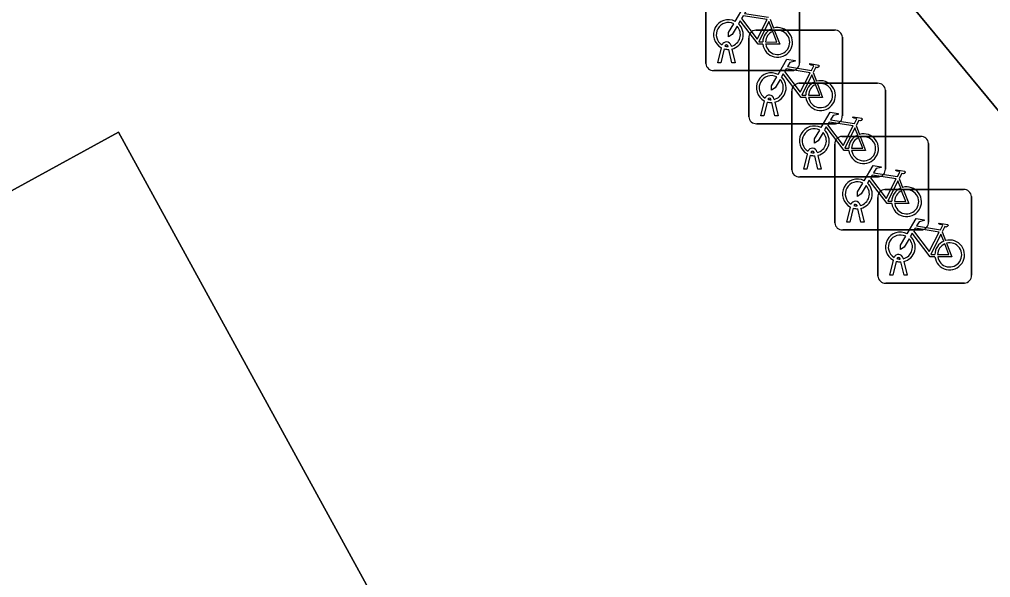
# Model space of a CAD drawing. Extents: x 161087 to 161926, y 382572 to 383873.
# Drawn here: x 161512.92 to 161523.3, y 383478.26 to 383484.22 of the extents above; entities that cross this region are included whole.
import ezdxf

# ---------------------------------------------------------------- set-up
doc = ezdxf.new("R2010")
doc.units = 0
for name, color, linetype in [('IMGEO_Fietsenrek', 7, 'Continuous'), ('IMGEO_Pand', 7, 'Continuous'), ('IMGEO_Voetpad_open', 7, 'Continuous')]:
    doc.layers.add(name, color=color, linetype=linetype)

msp = doc.modelspace()

# ---------------------------------------------------------------- linework, layer by layer
at = {"layer": 'IMGEO_Fietsenrek'}
for p, q in [((161520.255, 383483.753), (161520.255, 383484.594)), ((161520.255, 383484.594), (161520.255, 383483.753)), ((161521.255, 383484.603), (161521.255, 383483.762)), ((161521.255, 383483.762), (161521.255, 383484.603)), ((161520.942, 383484.227), (161520.978, 383484.132)), ((161520.714, 383483.185), (161520.714, 383484.026)), ((161520.714, 383484.026), (161520.714, 383483.185)), ((161520.789, 383484.11), (161521.63, 383484.11)), ((161521.63, 383484.11), (161520.789, 383484.11)), ((161521.714, 383484.035), (161521.714, 383483.194)), ((161521.714, 383483.194), (161521.714, 383484.035)), ((161520.382, 383483.762), (161520.421, 383483.922)), ((161520.493, 383483.934), (161520.492, 383483.938)), ((161520.524, 383483.945), (161520.525, 383483.938)), ((161520.451, 383483.91), (161520.416, 383483.762)), ((161520.534, 383483.762), (161520.5, 383483.904)), ((161520.532, 383483.908), (161520.567, 383483.762)), ((161520.416, 383483.762), (161520.382, 383483.762)), ((161520.567, 383483.762), (161520.534, 383483.762)), ((161521.18, 383483.678), (161520.339, 383483.678)), ((161520.339, 383483.678), (161521.18, 383483.678)), ((161521.401, 383483.659), (161521.437, 383483.564)), ((161521.249, 383483.542), (161522.09, 383483.542)), ((161522.09, 383483.542), (161521.249, 383483.542)), ((161521.174, 383482.617), (161521.174, 383483.458)), ((161521.174, 383483.458), (161521.174, 383482.617)), ((161522.174, 383483.467), (161522.174, 383482.626)), ((161522.174, 383482.626), (161522.174, 383483.467)), ((161520.841, 383483.194), (161520.88, 383483.354)), ((161520.91, 383483.342), (161520.875, 383483.194)), ((161520.952, 383483.366), (161520.951, 383483.37)), ((161520.993, 383483.194), (161520.959, 383483.336)), ((161520.983, 383483.377), (161520.984, 383483.37)), ((161520.991, 383483.34), (161521.026, 383483.194)), ((161520.875, 383483.194), (161520.841, 383483.194)), ((161521.026, 383483.194), (161520.993, 383483.194)), ((161521.639, 383483.11), (161520.798, 383483.11)), ((161520.798, 383483.11), (161521.639, 383483.11)), ((161521.861, 383483.091), (161521.897, 383482.996)), ((161521.634, 383482.05), (161521.634, 383482.891)), ((161521.634, 383482.891), (161521.634, 383482.05)), ((161521.709, 383482.975), (161522.55, 383482.975)), ((161522.55, 383482.975), (161521.709, 383482.975)), ((161522.634, 383482.9), (161522.634, 383482.059)), ((161522.634, 383482.059), (161522.634, 383482.9)), ((161521.301, 383482.626), (161521.34, 383482.786)), ((161521.37, 383482.774), (161521.335, 383482.626)), ((161521.412, 383482.798), (161521.411, 383482.802)), ((161521.443, 383482.809), (161521.444, 383482.802)), ((161521.451, 383482.772), (161521.486, 383482.626)), ((161521.453, 383482.626), (161521.419, 383482.768)), ((161521.335, 383482.626), (161521.301, 383482.626)), ((161521.486, 383482.626), (161521.453, 383482.626)), ((161522.099, 383482.542), (161521.258, 383482.542)), ((161521.258, 383482.542), (161522.099, 383482.542)), ((161522.321, 383482.524), (161522.357, 383482.429)), ((161522.169, 383482.407), (161523.01, 383482.407)), ((161523.01, 383482.407), (161522.169, 383482.407)), ((161522.094, 383481.482), (161522.094, 383482.323)), ((161522.094, 383482.323), (161522.094, 383481.482)), ((161523.094, 383482.332), (161523.094, 383481.491)), ((161523.094, 383481.491), (161523.094, 383482.332)), ((161521.761, 383482.059), (161521.8, 383482.219)), ((161521.83, 383482.207), (161521.795, 383482.059)), ((161521.872, 383482.231), (161521.871, 383482.235)), ((161521.913, 383482.059), (161521.879, 383482.201)), ((161521.903, 383482.242), (161521.904, 383482.235)), ((161521.911, 383482.205), (161521.946, 383482.059)), ((161521.795, 383482.059), (161521.761, 383482.059)), ((161521.946, 383482.059), (161521.913, 383482.059)), ((161522.559, 383481.975), (161521.718, 383481.975)), ((161521.718, 383481.975), (161522.559, 383481.975)), ((161522.781, 383481.956), (161522.817, 383481.861)), ((161522.221, 383481.491), (161522.26, 383481.651)), ((161522.29, 383481.639), (161522.255, 383481.491)), ((161522.332, 383481.663), (161522.331, 383481.667)), ((161522.373, 383481.491), (161522.339, 383481.633)), ((161522.363, 383481.674), (161522.364, 383481.667)), ((161522.371, 383481.637), (161522.406, 383481.491)), ((161522.255, 383481.491), (161522.221, 383481.491)), ((161522.406, 383481.491), (161522.373, 383481.491)), ((161523.019, 383481.407), (161522.178, 383481.407)), ((161522.178, 383481.407), (161523.019, 383481.407))]:
    msp.add_line(p, q, dxfattribs=at)
for points in [[(161520.568, 383484.204), (161520.663, 383484.368), (161520.749, 383484.354), (161520.751, 383484.345), (161520.695, 383484.334), (161520.668, 383484.289), (161520.924, 383484.248)], [(161520.911, 383484.223), (161520.654, 383484.264), (161520.637, 383484.235), (161520.804, 383484.015), (161520.911, 383484.223)], [(161520.589, 383484.152), (161520.537, 383484.062), (161520.497, 383484.037), (161520.498, 383484.084), (161520.553, 383484.178)], [(161520.864, 383483.96), (161520.814, 383483.96), (161520.623, 383484.211), (161520.604, 383484.179)], [(161520.959, 383484.125), (161520.929, 383484.202), (161520.82, 383483.984), (161520.863, 383483.984)], [(161520.893, 383483.984), (161521.013, 383483.983), (161520.969, 383484.097)], [(161520.989, 383484.104), (161521.044, 383483.959), (161520.894, 383483.959)], [(161521.027, 383483.636), (161521.122, 383483.8), (161521.208, 383483.786), (161521.21, 383483.777), (161521.154, 383483.766), (161521.127, 383483.721), (161521.383, 383483.68)], [(161521.383, 383483.68), (161521.408, 383483.729), (161521.402, 383483.733), (161521.379, 383483.737), (161521.367, 383483.744), (161521.366, 383483.747), (161521.368, 383483.752), (161521.463, 383483.737), (161521.465, 383483.727), (161521.455, 383483.714), (161521.443, 383483.708), (161521.429, 383483.714), (161521.401, 383483.659)], [(161521.048, 383483.584), (161520.996, 383483.494), (161520.956, 383483.469), (161520.957, 383483.516), (161521.012, 383483.61)], [(161521.323, 383483.392), (161521.273, 383483.392), (161521.082, 383483.643), (161521.063, 383483.611)], [(161521.37, 383483.655), (161521.113, 383483.696), (161521.096, 383483.667), (161521.263, 383483.447), (161521.37, 383483.655)], [(161521.418, 383483.557), (161521.388, 383483.634), (161521.279, 383483.416), (161521.322, 383483.416)], [(161521.352, 383483.416), (161521.472, 383483.415), (161521.428, 383483.529)], [(161521.448, 383483.536), (161521.503, 383483.391), (161521.353, 383483.391)], [(161521.487, 383483.068), (161521.582, 383483.232), (161521.668, 383483.218), (161521.67, 383483.209), (161521.614, 383483.198), (161521.587, 383483.153), (161521.843, 383483.112)], [(161521.843, 383483.112), (161521.868, 383483.161), (161521.862, 383483.165), (161521.839, 383483.169), (161521.827, 383483.176), (161521.826, 383483.179), (161521.828, 383483.184), (161521.923, 383483.169), (161521.925, 383483.159), (161521.915, 383483.146), (161521.903, 383483.14), (161521.889, 383483.146), (161521.861, 383483.091)], [(161521.83, 383483.087), (161521.573, 383483.128), (161521.556, 383483.099), (161521.723, 383482.879), (161521.83, 383483.087)], [(161521.508, 383483.016), (161521.456, 383482.926), (161521.416, 383482.901), (161521.417, 383482.948), (161521.472, 383483.042)], [(161521.783, 383482.824), (161521.733, 383482.824), (161521.542, 383483.075), (161521.523, 383483.043)], [(161521.878, 383482.989), (161521.848, 383483.066), (161521.739, 383482.848), (161521.782, 383482.848)], [(161521.812, 383482.848), (161521.932, 383482.847), (161521.888, 383482.961)], [(161521.908, 383482.968), (161521.963, 383482.823), (161521.813, 383482.823)], [(161521.947, 383482.501), (161522.042, 383482.665), (161522.128, 383482.651), (161522.13, 383482.642), (161522.074, 383482.631), (161522.047, 383482.586), (161522.303, 383482.545)], [(161522.29, 383482.52), (161522.033, 383482.561), (161522.016, 383482.532), (161522.183, 383482.312), (161522.29, 383482.52)], [(161522.303, 383482.545), (161522.328, 383482.594), (161522.322, 383482.598), (161522.299, 383482.602), (161522.287, 383482.609), (161522.286, 383482.612), (161522.288, 383482.617), (161522.383, 383482.602), (161522.385, 383482.592), (161522.375, 383482.579), (161522.363, 383482.573), (161522.349, 383482.579), (161522.321, 383482.524)], [(161521.968, 383482.449), (161521.916, 383482.359), (161521.876, 383482.334), (161521.877, 383482.381), (161521.932, 383482.475)], [(161522.243, 383482.257), (161522.193, 383482.257), (161522.002, 383482.508), (161521.983, 383482.476)], [(161522.338, 383482.422), (161522.308, 383482.499), (161522.199, 383482.281), (161522.242, 383482.281)], [(161522.272, 383482.281), (161522.392, 383482.28), (161522.348, 383482.394)], [(161522.368, 383482.401), (161522.423, 383482.256), (161522.273, 383482.256)], [(161522.407, 383481.933), (161522.502, 383482.097), (161522.588, 383482.083), (161522.59, 383482.074), (161522.534, 383482.063), (161522.507, 383482.018), (161522.763, 383481.977)], [(161522.763, 383481.977), (161522.788, 383482.026), (161522.782, 383482.03), (161522.759, 383482.034), (161522.747, 383482.041), (161522.746, 383482.044), (161522.748, 383482.049), (161522.843, 383482.034), (161522.845, 383482.024), (161522.835, 383482.011), (161522.823, 383482.005), (161522.809, 383482.011), (161522.781, 383481.956)], [(161522.703, 383481.689), (161522.653, 383481.689), (161522.462, 383481.94), (161522.443, 383481.908)], [(161522.75, 383481.952), (161522.493, 383481.993), (161522.476, 383481.964), (161522.643, 383481.744), (161522.75, 383481.952)], [(161522.428, 383481.881), (161522.376, 383481.791), (161522.336, 383481.766), (161522.337, 383481.813), (161522.392, 383481.907)], [(161522.798, 383481.854), (161522.768, 383481.931), (161522.659, 383481.713), (161522.702, 383481.713)], [(161522.732, 383481.713), (161522.852, 383481.712), (161522.808, 383481.826)], [(161522.828, 383481.833), (161522.883, 383481.688), (161522.733, 383481.688)]]:
    msp.add_lwpolyline(points, dxfattribs=at)
for centre, radius, start, end in [((161520.495, 383484.063), 0.159, 62.6766, 242.1369), ((161520.495, 383484.063), 0.129, 63.3192, 238.903), ((161520.495, 383484.063), 0.129, 283.6043, 43.4302), ((161520.495, 383484.063), 0.159, 283.5766, 46.6042), ((161521.022, 383483.979), 0.159, 113.3408, 178.3217), ((161521.022, 383483.979), 0.159, 187.0065, 105.7708), ((161520.792, 383484.032), 0.0779, 92.4484, 184.2845), ((161520.792, 383484.032), 0.0779, 92.4484, 184.2845), ((161521.022, 383483.979), 0.129, 113.923, 177.9556), ((161521.022, 383483.979), 0.129, 188.6715, 104.5883), ((161521.636, 383484.032), 0.0779, 2.4484, 94.2845), ((161521.636, 383484.032), 0.0779, 2.4484, 94.2845), ((161520.475, 383483.934), 0.0499, 12.8025, 158.6934), ((161520.475, 383483.934), 0.0174, 12.8025, 163.4502), ((161520.495, 383484.063), 0.129, 253.415, 269.0204), ((161520.495, 383484.063), 0.159, 253.9967, 271.7867), ((161520.333, 383483.756), 0.0779, 182.4484, 274.2845), ((161520.333, 383483.756), 0.0779, 182.4484, 274.2845), ((161521.177, 383483.756), 0.0779, 272.4484, 4.2845), ((161521.177, 383483.756), 0.0779, 272.4484, 4.2845), ((161520.954, 383483.495), 0.159, 62.6766, 242.1369), ((161520.954, 383483.495), 0.129, 63.3192, 238.903), ((161520.954, 383483.495), 0.159, 283.5766, 46.6042), ((161520.954, 383483.495), 0.129, 283.6043, 43.4302), ((161521.252, 383483.464), 0.0779, 92.4484, 184.2845), ((161521.252, 383483.464), 0.0779, 92.4484, 184.2845), ((161521.481, 383483.411), 0.159, 113.3408, 178.3217), ((161521.481, 383483.411), 0.159, 187.0065, 105.7708), ((161521.481, 383483.411), 0.129, 113.923, 177.9556), ((161521.481, 383483.411), 0.129, 188.6715, 104.5883), ((161522.096, 383483.464), 0.0779, 2.4484, 94.2845), ((161522.096, 383483.464), 0.0779, 2.4484, 94.2845), ((161520.934, 383483.366), 0.0499, 12.8025, 158.6934), ((161520.954, 383483.495), 0.159, 253.9967, 271.7867), ((161520.934, 383483.366), 0.0174, 12.8025, 163.4502), ((161520.954, 383483.495), 0.129, 253.415, 269.0204), ((161520.792, 383483.188), 0.0779, 182.4484, 274.2845), ((161520.792, 383483.188), 0.0779, 182.4484, 274.2845), ((161521.636, 383483.188), 0.0779, 272.4484, 4.2845), ((161521.636, 383483.188), 0.0779, 272.4484, 4.2845), ((161521.414, 383482.927), 0.159, 62.6766, 242.1369), ((161521.414, 383482.927), 0.129, 63.3192, 238.903), ((161521.414, 383482.927), 0.129, 283.6043, 43.4302), ((161521.414, 383482.927), 0.159, 283.5766, 46.6042), ((161521.941, 383482.843), 0.159, 113.3408, 178.3217), ((161521.941, 383482.843), 0.159, 187.0065, 105.7708), ((161521.712, 383482.897), 0.0779, 92.4484, 184.2845), ((161521.712, 383482.897), 0.0779, 92.4484, 184.2845), ((161521.941, 383482.843), 0.129, 113.923, 177.9556), ((161521.941, 383482.843), 0.129, 188.6715, 104.5883), ((161522.556, 383482.897), 0.0779, 2.4484, 94.2845), ((161522.556, 383482.897), 0.0779, 2.4484, 94.2845), ((161521.394, 383482.798), 0.0499, 12.8025, 158.6934), ((161521.414, 383482.927), 0.159, 253.9967, 271.7867), ((161521.394, 383482.798), 0.0174, 12.8025, 163.4502), ((161521.414, 383482.927), 0.129, 253.415, 269.0204), ((161521.252, 383482.62), 0.0779, 182.4484, 274.2845), ((161521.252, 383482.62), 0.0779, 182.4484, 274.2845), ((161522.096, 383482.62), 0.0779, 272.4484, 4.2845), ((161522.096, 383482.62), 0.0779, 272.4484, 4.2845), ((161521.874, 383482.36), 0.159, 62.6766, 242.1369), ((161521.874, 383482.36), 0.129, 63.3192, 238.903), ((161521.874, 383482.36), 0.159, 283.5766, 46.6042), ((161521.874, 383482.36), 0.129, 283.6043, 43.4302), ((161522.172, 383482.329), 0.0779, 92.4484, 184.2845), ((161522.172, 383482.329), 0.0779, 92.4484, 184.2845), ((161522.401, 383482.276), 0.159, 113.3408, 178.3217), ((161522.401, 383482.276), 0.159, 187.0065, 105.7708), ((161522.401, 383482.276), 0.129, 113.923, 177.9556), ((161522.401, 383482.276), 0.129, 188.6715, 104.5883), ((161523.016, 383482.329), 0.0779, 2.4484, 94.2845), ((161523.016, 383482.329), 0.0779, 2.4484, 94.2845), ((161521.854, 383482.231), 0.0499, 12.8025, 158.6934), ((161521.874, 383482.36), 0.159, 253.9967, 271.7867), ((161521.854, 383482.231), 0.0174, 12.8025, 163.4502), ((161521.874, 383482.36), 0.129, 253.415, 269.0204), ((161521.712, 383482.053), 0.0779, 182.4484, 274.2845), ((161521.712, 383482.053), 0.0779, 182.4484, 274.2845), ((161522.556, 383482.053), 0.0779, 272.4484, 4.2845), ((161522.556, 383482.053), 0.0779, 272.4484, 4.2845), ((161522.334, 383481.792), 0.159, 62.6766, 242.1369), ((161522.334, 383481.792), 0.129, 63.3192, 238.903), ((161522.334, 383481.792), 0.129, 283.6043, 43.4302), ((161522.334, 383481.792), 0.159, 283.5766, 46.6042), ((161522.861, 383481.708), 0.159, 113.3408, 178.3217), ((161522.861, 383481.708), 0.159, 187.0065, 105.7708), ((161522.861, 383481.708), 0.129, 188.6715, 104.5883), ((161522.861, 383481.708), 0.129, 113.923, 177.9556), ((161522.314, 383481.663), 0.0499, 12.8025, 158.6934), ((161522.334, 383481.792), 0.159, 253.9967, 271.7867), ((161522.314, 383481.663), 0.0174, 12.8025, 163.4502), ((161522.334, 383481.792), 0.129, 253.415, 269.0204), ((161522.172, 383481.485), 0.0779, 182.4484, 274.2845), ((161522.172, 383481.485), 0.0779, 182.4484, 274.2845), ((161523.016, 383481.485), 0.0779, 272.4484, 4.2845), ((161523.016, 383481.485), 0.0779, 272.4484, 4.2845)]:
    msp.add_arc(centre, radius, start, end, dxfattribs=at)
at = {"layer": 'IMGEO_Pand'}
msp.add_lwpolyline([(161493.397, 383521.584), (161492.675, 383520.278), (161500, 383511.461), (161509.522, 383500), (161541.096, 383461.838), (161557.43, 383470.846), (161557.473, 383470.748), (161557.669, 383470.856), (161554.853, 383475.972), (161570.07, 383488.877), (161563.944, 383496.31), (161560.903, 383500), (161556.879, 383504.885), (161556.612, 383504.667), (161547.632, 383497.333), (161545.432, 383500), (161544.198, 383501.497), (161540.08, 383506.491), (161537.548, 383504.386), (161520.876, 383524.441)], dxfattribs=at)
msp.add_lwpolyline([(161517.061, 383475.571), (161517.826, 383475.99), (161513.975, 383483.021), (161507.964, 383479.729), (161508.175, 383479.343), (161499.063, 383474.35), (161498.918, 383474.614), (161493.816, 383471.82), (161489.526, 383469.47), (161493.311, 383462.56), (161502.632, 383467.666)], close=True, dxfattribs=at)
at = {"layer": 'IMGEO_Voetpad_open'}
msp.add_lwpolyline([(161507.964, 383479.729), (161513.975, 383483.021), (161517.826, 383475.99), (161520.129, 383471.958), (161521.943, 383472.841), (161523.401, 383470.567), (161521.601, 383469.406), (161523.023, 383467.055), (161525.184, 383468.369), (161528.945, 383462.307), (161526.524, 383460.8), (161529.145, 383455.976), (161529.007, 383455.871), (161529.156, 383455.581), (161541.096, 383461.838), (161509.522, 383500)], dxfattribs=at)

doc.saveas('drawing.dxf')
